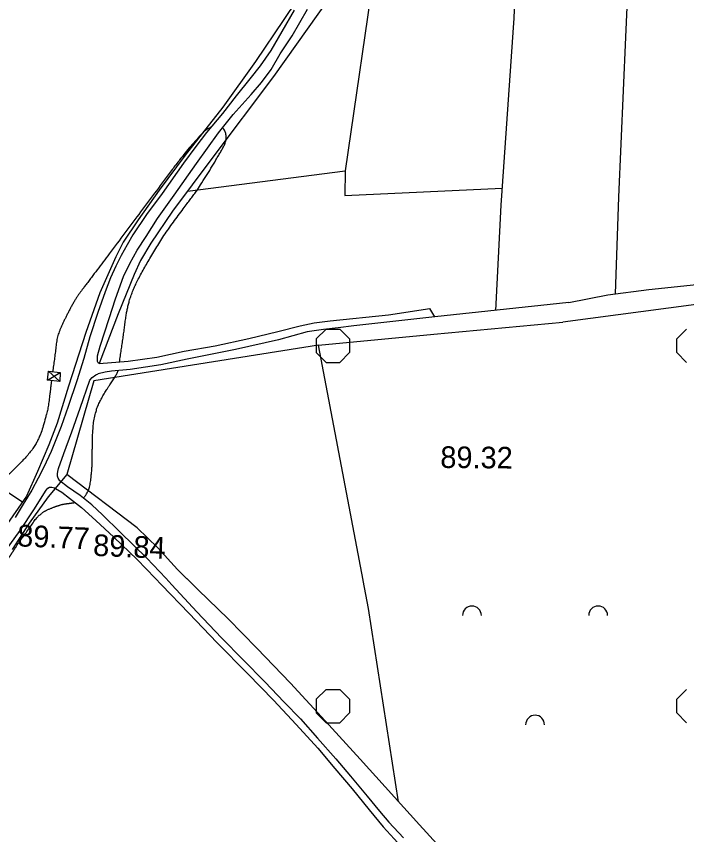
# Model space of a CAD drawing. Extents: x 417995 to 421451, y 4454518 to 4458015.
# Drawn here: x 419521.8 to 419707.7, y 4455055.8 to 4455282.9 of the extents above; entities that cross this region are included whole.
import ezdxf

# ---------------------------------------------------------------- set-up
doc = ezdxf.new("R2010")
doc.units = 0
for name, color, linetype in [('B_Sundurma', 7, 'Continuous'), ('Egri_1m', 7, 'Continuous'), ('S_Meyvalik', 7, 'Continuous'), ('Sinir_itirazli_Mulkiyet', 7, 'Continuous'), ('Sinir_Tel_bir_taraf', 7, 'Continuous'), ('TR_TARIMALANI', 7, 'Continuous'), ('Y_Kot_Noktasi', 7, 'Continuous'), ('Y_Yol_Kotu', 7, 'Continuous'), ('Yol_Sose', 7, 'Continuous'), ('Yol_Toprak_Duz', 7, 'Continuous'), ('Yol_Toprak_Kesik', 7, 'Continuous')]:
    doc.layers.add(name, color=color, linetype=linetype)

msp = doc.modelspace()

# ---------------------------------------------------------------- linework, layer by layer
at = {"layer": 'B_Sundurma'}
for p, q in [((419530.51, 4455181.93), (419534.01, 4455184.06)), ((419530.71, 4455184.41), (419533.89, 4455181.61))]:
    msp.add_line(p, q, dxfattribs=at)
msp.add_lwpolyline([(419530.51, 4455181.93), (419530.71, 4455184.41), (419534.01, 4455184.06), (419533.89, 4455181.61)], close=True, dxfattribs=at)
at = {"layer": 'Egri_1m'}
for points in [[(419575.83, 4455252.15), (419575.36, 4455251.91), (419574.89, 4455251.68), (419574.46, 4455251.39), (419574.04, 4455251.07), (419573.51, 4455250.59), (419571.85, 4455248.75), (419570.2, 4455246.92), (419568.63, 4455245.02), (419567.11, 4455243.09), (419565.03, 4455240.38), (419560.67, 4455234.53), (419556.3, 4455228.69), (419551.94, 4455222.85), (419547.57, 4455217.01), (419544.26, 4455212.6), (419543.45, 4455211.51), (419542.64, 4455210.43), (419541.82, 4455209.35), (419541.01, 4455208.27), (419540.33, 4455207.38), (419539.88, 4455206.77), (419539.42, 4455206.15), (419538.98, 4455205.52), (419538.55, 4455204.9), (419538.08, 4455204.15), (419537.58, 4455203.28), (419537.09, 4455202.42), (419536.63, 4455201.53), (419536.18, 4455200.64), (419535.75, 4455199.79), (419535.33, 4455198.97), (419534.92, 4455198.15), (419534.53, 4455197.31), (419534.14, 4455196.48), (419533.84, 4455195.73), (419533.57, 4455195.03), (419533.34, 4455194.32), (419533.17, 4455193.59), (419533.01, 4455192.86), (419532.9, 4455192.02), (419532.79, 4455191.15), (419532.69, 4455190.28), (419532.59, 4455189.42), (419532.49, 4455188.55), (419532.37, 4455187.69), (419532.24, 4455186.84), (419532.12, 4455185.99), (419532.01, 4455185.14), (419531.89, 4455184.28)], [(419550.44, 4455187.02), (419550.68, 4455188.67), (419550.93, 4455190.32), (419551.18, 4455191.97), (419551.42, 4455193.62), (419551.63, 4455195.18), (419551.85, 4455196.75), (419552.05, 4455198.31), (419552.26, 4455199.82), (419552.47, 4455200.99), (419552.7, 4455202.15), (419553, 4455203.3), (419553.33, 4455204.51), (419553.81, 4455205.88), (419554.32, 4455207.23), (419554.92, 4455208.54), (419555.63, 4455209.96), (419556.52, 4455211.62), (419557.44, 4455213.27), (419558.38, 4455214.9), (419559.38, 4455216.61), (419560.48, 4455218.45), (419561.6, 4455220.27), (419562.77, 4455222.06), (419564.02, 4455223.89), (419565.38, 4455225.77), (419566.75, 4455227.64), (419568.12, 4455229.51), (419569.2, 4455230.96), (419570.04, 4455232.08), (419570.87, 4455233.21), (419571.71, 4455234.34), (419572.94, 4455236.19), (419574.4, 4455238.45), (419575.8, 4455240.74), (419577.17, 4455243.06), (419577.97, 4455244.42), (419578.55, 4455245.41), (419579.1, 4455246.43), (419579.64, 4455247.45), (419579.86, 4455248.07), (419580, 4455248.58), (419580.01, 4455249.11), (419580.01, 4455249.64), (419579.93, 4455250.14), (419579.85, 4455250.64), (419579.62, 4455251.1), (419579.38, 4455251.56), (419579.18, 4455251.75), (419578.98, 4455251.93)], [(419540.39, 4455149.2), (419540.59, 4455149.44), (419540.8, 4455149.68), (419540.98, 4455149.93), (419541.16, 4455150.19), (419541.44, 4455150.66), (419541.73, 4455151.16), (419541.94, 4455151.68), (419542.12, 4455152.22), (419542.26, 4455152.95), (419542.39, 4455153.73), (419542.49, 4455154.5), (419542.58, 4455155.28), (419542.65, 4455155.98), (419542.72, 4455156.66), (419542.78, 4455157.34), (419542.82, 4455158.02), (419542.85, 4455158.92), (419542.86, 4455159.92), (419542.87, 4455160.92), (419542.88, 4455161.92), (419542.9, 4455163.02), (419542.92, 4455164.19), (419542.94, 4455165.37), (419542.97, 4455166.54), (419543.06, 4455168.01), (419543.2, 4455169.77), (419543.48, 4455171.52), (419543.93, 4455173.25), (419544.3, 4455174.51), (419544.57, 4455175.13), (419544.86, 4455175.74), (419545.18, 4455176.33), (419545.5, 4455176.93), (419545.84, 4455177.56), (419546.18, 4455178.18), (419546.54, 4455178.79), (419546.86, 4455179.32), (419547.08, 4455179.64), (419547.3, 4455179.96), (419547.52, 4455180.27), (419547.76, 4455180.63), (419548.13, 4455181.19), (419548.5, 4455181.75), (419548.85, 4455182.32), (419549.2, 4455182.88), (419549.44, 4455183.29), (419549.67, 4455183.71), (419549.86, 4455184.15), (419550.04, 4455184.59)], [(419531.57, 4455181.83), (419531.46, 4455180.88), (419531.34, 4455179.92), (419531.23, 4455178.97), (419531.12, 4455178.03), (419531.01, 4455177.17), (419530.9, 4455176.31), (419530.78, 4455175.45), (419530.66, 4455174.62), (419530.52, 4455173.92), (419530.38, 4455173.22), (419530.19, 4455172.53), (419529.9, 4455171.48), (419529.27, 4455169.31), (419528.7, 4455167.45), (419528.28, 4455166.4), (419527.83, 4455165.36), (419527.29, 4455164.35), (419526.62, 4455163.27), (419525.7, 4455162.05), (419524.74, 4455160.89), (419523.7, 4455159.79), (419522.6, 4455158.64), (419521.42, 4455157.43), (419520.2, 4455156.26), (419518.96, 4455155.12), (419517.63, 4455154.01), (419516.24, 4455152.93), (419514.82, 4455151.88), (419513.39, 4455150.85), (419511.82, 4455149.75), (419510.17, 4455148.6), (419508.5, 4455147.48), (419506.81, 4455146.37), (419505.31, 4455145.45), (419503.89, 4455144.62), (419502.44, 4455143.83), (419500.98, 4455143.06), (419499.92, 4455142.53), (419498.99, 4455142.08), (419498.06, 4455141.64), (419497.13, 4455141.2), (419496.03, 4455140.69), (419494.9, 4455140.17), (419493.76, 4455139.67), (419492.62, 4455139.18), (419491.5, 4455138.78), (419490.39, 4455138.38), (419489.25, 4455138.08), (419488.11, 4455137.78)], [(419521.83, 4455135.89), (419522.81, 4455137.25), (419523.78, 4455138.6), (419524.76, 4455139.96), (419525.74, 4455141.32), (419526.71, 4455142.68), (419527.5, 4455143.76), (419527.69, 4455143.96), (419527.87, 4455144.16), (419528.07, 4455144.35), (419528.28, 4455144.52), (419528.5, 4455144.69), (419528.73, 4455144.88), (419528.99, 4455145.08), (419529.25, 4455145.28), (419529.52, 4455145.46), (419529.8, 4455145.63), (419530.08, 4455145.8), (419530.41, 4455145.95), (419530.76, 4455146.1), (419531.1, 4455146.25), (419531.45, 4455146.39), (419531.8, 4455146.53), (419532.16, 4455146.66), (419532.41, 4455146.75), (419532.66, 4455146.85), (419532.91, 4455146.94), (419533.17, 4455147.03), (419533.42, 4455147.11), (419533.67, 4455147.2), (419533.93, 4455147.28), (419534.19, 4455147.36), (419534.46, 4455147.43), (419534.73, 4455147.49), (419534.99, 4455147.54), (419535.27, 4455147.6), (419535.57, 4455147.64), (419535.86, 4455147.68), (419536.16, 4455147.72), (419536.46, 4455147.76), (419536.75, 4455147.8), (419536.99, 4455147.83), (419537.2, 4455147.86), (419537.4, 4455147.88), (419537.6, 4455147.91), (419537.81, 4455147.93), (419538.01, 4455147.96), (419538.06, 4455147.96), (419538.08, 4455147.97), (419538.11, 4455147.97)], [(419521.83, 4455135.89), (419521.72, 4455135.72), (419521.61, 4455135.54), (419521.49, 4455135.37), (419521.38, 4455135.2), (419521.27, 4455135.03), (419521.16, 4455134.85), (419521.04, 4455134.68), (419520.93, 4455134.51), (419520.82, 4455134.34), (419520.7, 4455134.16), (419520.59, 4455133.99), (419520.48, 4455133.82), (419520.37, 4455133.65), (419520.25, 4455133.48), (419520.14, 4455133.3), (419520.03, 4455133.13), (419519.91, 4455132.96), (419519.8, 4455132.79), (419519.69, 4455132.61), (419519.58, 4455132.44), (419519.46, 4455132.27), (419519.35, 4455132.1), (419519.24, 4455131.93), (419519.12, 4455131.75), (419519.01, 4455131.58), (419518.9, 4455131.41), (419518.79, 4455131.24), (419518.68, 4455131.07), (419518.56, 4455130.9), (419518.45, 4455130.73), (419518.34, 4455130.56), (419518.23, 4455130.39), (419518.12, 4455130.22), (419518, 4455130.04), (419517.89, 4455129.87), (419517.78, 4455129.7), (419517.67, 4455129.53), (419517.56, 4455129.36), (419517.45, 4455129.19), (419517.33, 4455129.02), (419517.22, 4455128.85), (419517.11, 4455128.68), (419517, 4455128.51), (419516.89, 4455128.34), (419516.77, 4455128.17), (419516.66, 4455127.99), (419516.55, 4455127.82), (419516.44, 4455127.65), (419516.33, 4455127.48)]]:
    msp.add_spline(points, degree=3, dxfattribs=at)
at = {"layer": 'S_Meyvalik'}
for centre in [(419648.19, 4455116.64), (419683.19, 4455116.64), (419665.69, 4455086.33)]:
    msp.add_arc(centre, 2.62, 360, 180, dxfattribs=at)
at = {"layer": 'Sinir_itirazli_Mulkiyet'}
for points in [[(419699.91, 4455458.54), (419694.21, 4455448.19), (419690.29, 4455440.78), (419686.2, 4455431.4), (419682.49, 4455422.44), (419676.89, 4455409.93), (419672.37, 4455401.81), (419667.16, 4455391.83), (419660.33, 4455377.35), (419654.23, 4455363.48), (419649.72, 4455353.39), (419641.83, 4455339.95), (419634.16, 4455326.61), (419622.6, 4455308.56), (419608.82, 4455288.38), (419593.15, 4455266.26), (419576.03, 4455243.49), (419565.15, 4455228.84), (419559.15, 4455219.95), (419556.24, 4455215.19), (419554.46, 4455211.3), (419550.06, 4455200.35), (419544.82, 4455186.59)], [(419661.4, 4455321.3), (419659.83, 4455282.37), (419656.22, 4455230.53), (419654.7, 4455201.3)], [(419692.76, 4455320.89), (419690.79, 4455277.1), (419688.88, 4455232.71), (419687.93, 4455205.89)], [(419618.9, 4455303.15), (419621.62, 4455299.38), (419613.06, 4455240.07)], [(419383.39, 4455246.02), (419390.73, 4455240.4), (419415.3, 4455223.28), (419447.46, 4455200.73), (419474.7, 4455180.91), (419505.96, 4455159.74), (419523.54, 4455148.21)], [(419569.27, 4455234.39), (419613.06, 4455240.07), (419612.93, 4455233.18), (419656.55, 4455235.24)], [(419675.03, 4455203.5), (419685.83, 4455205.62), (419697.23, 4455207.11), (419710.45, 4455208.53)], [(419675.03, 4455203.5), (419637.9, 4455199.49), (419636.48, 4455201.82)], [(419710.39, 4455202.96), (419673.36, 4455198.04)], [(419605.66, 4455191.63), (419637.58, 4455194.7), (419673.36, 4455198.04)]]:
    msp.add_lwpolyline(points, dxfattribs=at)
at = {"layer": 'Sinir_Tel_bir_taraf'}
for points in [[(419603.02, 4455292.54), (419595.99, 4455282.07), (419588.12, 4455270.37), (419579.12, 4455257.74), (419568.66, 4455244.42), (419561.43, 4455234.64), (419555.61, 4455226.42), (419551.47, 4455220.26), (419549.38, 4455216.21), (419545.02, 4455206.14), (419541.13, 4455195.18), (419536.3, 4455180.29), (419533.16, 4455169.99), (419530.87, 4455163.98), (419527.66, 4455156.58), (419524.61, 4455149.74), (419515.46, 4455136.69)], [(419617.98, 4455126.41), (419605.66, 4455191.63), (419543.31, 4455181.73), (419535.83, 4455155.78)], [(419555.38, 4455140.94), (419535.83, 4455155.78), (419530.64, 4455149.54), (419525.38, 4455142.23), (419520.65, 4455134.99)], [(419555.38, 4455140.94), (419561.1, 4455135.41), (419566.55, 4455129.38), (419569.04, 4455126.93)], [(419569.04, 4455126.93), (419569.08, 4455126.88)], [(419569.08, 4455126.88), (419572.21, 4455123.79), (419580.58, 4455115.75), (419588.52, 4455107.55), (419597.86, 4455097.86), (419607.44, 4455087.36), (419617.18, 4455076.76), (419633.6, 4455058.51), (419650.95, 4455039.61), (419667.02, 4455023.03), (419674.04, 4455016.23)], [(419617.99, 4455126.36), (419617.98, 4455126.41)], [(419627.79, 4455064.96), (419619.46, 4455118.62), (419617.99, 4455126.36)]]:
    msp.add_lwpolyline(points, dxfattribs=at)
at = {"layer": 'TR_TARIMALANI'}
for p, q in [((419605, 4455193.42), (419607.71, 4455196.13)), ((419607.75, 4455196.14), (419611.58, 4455196.14)), ((419614.25, 4455193.42), (419611.54, 4455196.13)), ((419705, 4455193.42), (419707.71, 4455196.13)), ((419605.04, 4455189.6), (419605.04, 4455193.43)), ((419614.29, 4455189.6), (419614.29, 4455193.43)), ((419705.04, 4455189.6), (419705.04, 4455193.43)), ((419607.71, 4455186.88), (419605, 4455189.59)), ((419611.54, 4455186.88), (419614.25, 4455189.59)), ((419707.71, 4455186.88), (419705, 4455189.59)), ((419607.75, 4455186.89), (419611.58, 4455186.89)), ((419605, 4455093.42), (419607.71, 4455096.13)), ((419607.75, 4455096.14), (419611.58, 4455096.14)), ((419614.25, 4455093.42), (419611.54, 4455096.13)), ((419705, 4455093.42), (419707.71, 4455096.13)), ((419605.04, 4455089.6), (419605.04, 4455093.43)), ((419614.29, 4455089.6), (419614.29, 4455093.43)), ((419705.04, 4455089.6), (419705.04, 4455093.43)), ((419607.71, 4455086.88), (419605, 4455089.59)), ((419611.54, 4455086.88), (419614.25, 4455089.59)), ((419707.71, 4455086.88), (419705, 4455089.59)), ((419607.75, 4455086.89), (419611.58, 4455086.89))]:
    msp.add_line(p, q, dxfattribs=at)
at = {"layer": 'Yol_Sose'}
for points in [[(419598.87, 4455284.65), (419595.5, 4455278.71), (419592.38, 4455273.48), (419589.48, 4455269.22), (419586.59, 4455265.57), (419582.79, 4455260.9), (419579.04, 4455255.96), (419574.57, 4455250.66), (419571.64, 4455246.81), (419568.2, 4455242.17), (419562.26, 4455233.71), (419557.95, 4455227.89), (419554.15, 4455222.24), (419552.55, 4455219.51), (419550.87, 4455216.51), (419549.41, 4455213.6), (419547.96, 4455210.36), (419546.47, 4455206.45), (419544.47, 4455200.7), (419542.21, 4455193.95), (419540.51, 4455187.95), (419538.56, 4455181.74), (419536.2, 4455174.6), (419534.27, 4455169.07), (419531.45, 4455162.16), (419529.42, 4455157.77), (419527.9, 4455154.72), (419526.08, 4455151.46), (419523.74, 4455147.53), (419521.52, 4455143.86)], [(419544.82, 4455186.59), (419544.54, 4455186.71), (419544.35, 4455187.13), (419544.3, 4455187.7), (419544.36, 4455188.67), (419545.11, 4455191.42), (419547.53, 4455199.04), (419549.29, 4455204.53), (419551.55, 4455210.73), (419553.26, 4455214.34), (419555.36, 4455218.06), (419557.83, 4455221.8), (419560.93, 4455226.77), (419565.56, 4455233.32), (419571.75, 4455242.12), (419577.9, 4455250.58), (419581.95, 4455255.67), (419586.99, 4455261.24), (419589.81, 4455264.58), (419592.46, 4455268.16), (419595.04, 4455272.52), (419598.29, 4455277.54), (419602.6, 4455284.87)], [(419533.92, 4455153.97), (419533.38, 4455154.75), (419533.25, 4455155.28), (419533.24, 4455155.91), (419533.33, 4455156.62), (419533.48, 4455157.42), (419535, 4455161.55), (419537.2, 4455167.57), (419539.48, 4455174.19), (419542.18, 4455181.91), (419542.83, 4455182.71), (419543.86, 4455183.41), (419544.49, 4455183.67)], [(419518.79, 4455134.55), (419522.87, 4455140.18), (419526.88, 4455146.22), (419528.98, 4455149.69), (419530.12, 4455151.41), (419530.59, 4455151.93), (419531.04, 4455152.21), (419531.24, 4455152.25), (419531.7, 4455152.24), (419532.42, 4455152.02), (419532.71, 4455151.88)]]:
    msp.add_lwpolyline(points, dxfattribs=at)
at = {"layer": 'Yol_Toprak_Duz'}
for points in [[(419637.9, 4455199.49), (419615.43, 4455197.04), (419611.1, 4455196.47), (419607.01, 4455196.02), (419602.49, 4455195.32), (419594.54, 4455193.17), (419582.64, 4455190.42), (419569.17, 4455187.74), (419561.86, 4455186.18), (419553.36, 4455184.91), (419548.21, 4455184.41), (419546.5, 4455184.15), (419544.49, 4455183.67)], [(419532.71, 4455151.88), (419534.43, 4455150.84), (419536.56, 4455149.19), (419539.89, 4455146.56), (419543.89, 4455142.98), (419548.82, 4455138.41)], [(419548.82, 4455138.41), (419555.36, 4455132.14), (419560.29, 4455127.02)], [(419560.29, 4455127.02), (419560.33, 4455126.98)], [(419560.33, 4455126.98), (419562.08, 4455125.16), (419569.72, 4455117.21), (419577.41, 4455109.18), (419586.05, 4455100.4), (419593.16, 4455093.09), (419599.44, 4455086.42), (419605.4, 4455079.86), (419610.15, 4455074.17), (419614.97, 4455068.57), (419619.67, 4455062.74), (419623.59, 4455057.94), (419626.61, 4455054.62), (419629.23, 4455051.78), (419632.76, 4455047.56), (419636.48, 4455042.81), (419639.35, 4455039.81), (419642.63, 4455037.06), (419646.1, 4455034.31), (419649.35, 4455031.12), (419652.3, 4455028.17), (419656.29, 4455023.86), (419660.18, 4455019.8), (419663.32, 4455016.34)]]:
    msp.add_lwpolyline(points, dxfattribs=at)
at = {"layer": 'Yol_Toprak_Kesik'}
for points in [[(419544.82, 4455186.59), (419552.83, 4455187.2), (419560.78, 4455188.35), (419568.4, 4455189.95), (419577.01, 4455191.48), (419586.26, 4455193.53), (419594.39, 4455195.43), (419600.56, 4455197.04), (419604.4, 4455197.82), (419608.89, 4455198.41), (419625.06, 4455200.07), (419636.48, 4455201.82)], [(419550.65, 4455139.8), (419545.73, 4455144.6), (419542.72, 4455147.33), (419539.51, 4455149.91), (419536.02, 4455152.33), (419533.92, 4455153.97)], [(419550.65, 4455139.8), (419558.02, 4455132.59), (419563.27, 4455126.99)], [(419563.27, 4455126.99), (419563.31, 4455126.95)], [(419563.31, 4455126.95), (419564.96, 4455125.18), (419571.89, 4455117.66), (419578.73, 4455110.47), (419584.75, 4455104.34), (419590.74, 4455098.19), (419596.12, 4455092.57), (419600.67, 4455087.93), (419605.37, 4455082.6), (419610.41, 4455076.82), (419614.5, 4455072.02), (419619.17, 4455066.49), (419622.57, 4455062.29), (419625.18, 4455059.29), (419629.17, 4455054.97)]]:
    msp.add_lwpolyline(points, dxfattribs=at)

# ---------------------------------------------------------------- texts
at = {"layer": 'Y_Kot_Noktasi'}
for s, rotation, p in [('89.32', 359.4709, (419639.4, 4455157.6)), ('89.77', 357.6098, (419521.96, 4455135.84))]:
    msp.add_text(s, height=6, rotation=rotation, dxfattribs=at).set_placement(p)
at = {"layer": 'Y_Yol_Kotu'}
msp.add_text('89.84', height=6, rotation=357.6098, dxfattribs=at).set_placement((419543.04, 4455133.21))

doc.saveas('drawing.dxf')
